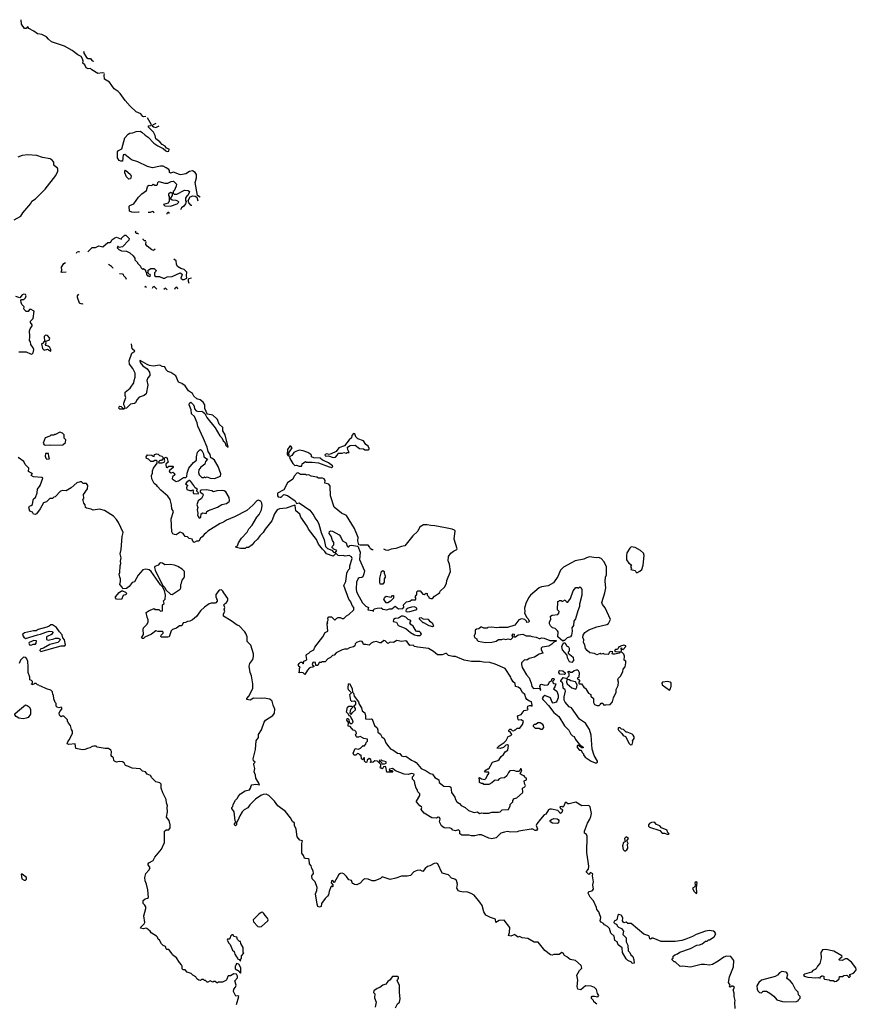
# Model space of a CAD drawing. Extents: x 2029662 to 2246637, y 225654 to 401419.
# Tile 347 of 349: x 2187464 to 2197740, y 337628 to 349727. Entities that reach past the tile are written whole.
import ezdxf

# ---------------------------------------------------------------- set-up
doc = ezdxf.new("R2010")
doc.units = 0

msp = doc.modelspace()

# ---------------------------------------------------------------- linework, layer by layer
at = {"layer": '0CON20XD'}
for points in [[(2188501, 349069), (2188475, 349073), (2188425, 349066), (2188352, 349112), (2188335, 349126), (2188305, 349124), (2188282, 349135), (2188265, 349173), (2188240, 349195), (2188242, 349218), (2188236, 349245), (2188217, 349277), (2188177, 349295), (2188107, 349347), (2188013, 349404), (2187854, 349454), (2187817, 349487), (2187795, 349516), (2187735, 349546), (2187682, 349552), (2187636, 349586), (2187575, 349620), (2187565, 349638), (2187554, 349636), (2187542, 349618), (2187525, 349620), (2187485, 349672), (2187481, 349727)], [(2188256, 349336), (2188248, 349325), (2188285, 349262), (2188305, 349251), (2188335, 349252), (2188350, 349225), (2188365, 349217), (2188374, 349220)], [(2189012, 348538), (2188988, 348532), (2188975, 348537), (2188950, 348570), (2188895, 348596), (2188821, 348665), (2188758, 348735), (2188700, 348820), (2188674, 348845), (2188625, 348878), (2188568, 348958), (2188507, 348997), (2188502, 349045), (2188507, 349062)], [(2189679, 347547), (2189648, 347565), (2189621, 347725), (2189625, 347740), (2189636, 347785), (2189634, 347825), (2189618, 347848), (2189585, 347870), (2189548, 347862), (2189505, 347835), (2189445, 347823), (2189425, 347825), (2189355, 347854), (2189315, 347840), (2189305, 347848), (2189304, 347875), (2189297, 347887), (2189265, 347909), (2189225, 347926), (2189195, 347929), (2189095, 347909), (2189032, 347922), (2188915, 347979), (2188837, 348007), (2188755, 348072), (2188733, 348065), (2188725, 347990), (2188705, 347988), (2188685, 347998), (2188665, 348030), (2188664, 348105), (2188679, 348121), (2188718, 348142), (2188754, 348275), (2188795, 348321), (2188815, 348332), (2188855, 348336), (2188895, 348353), (2188945, 348356), (2188966, 348346), (2189005, 348309), (2189043, 348283), (2189112, 348212), (2189159, 348179), (2189225, 348146), (2189260, 348115), (2189275, 348108), (2189295, 348110), (2189298, 348135), (2189268, 348148), (2189251, 348175), (2189215, 348192), (2189186, 348225), (2189136, 348265), (2189126, 348306), (2189106, 348346), (2189047, 348405), (2189047, 348423), (2189075, 348428), (2189082, 348435), (2189035, 348520)], [(2189137, 348450), (2189103, 348437), (2189090, 348425), (2189109, 348409), (2189136, 348404), (2189177, 348423)], [(2187395, 347267), (2187480, 347315), (2187503, 347355), (2187600, 347470), (2187615, 347496), (2187660, 347525), (2187776, 347644), (2187906, 347814), (2187932, 347865), (2187932, 347892), (2187925, 347910), (2187915, 347910), (2187885, 347940), (2187882, 347975), (2187863, 348003), (2187837, 348017), (2187745, 348034), (2187675, 348059), (2187565, 348068), (2187495, 348058), (2187442, 348038)], [(2188805, 347768), (2188775, 347798), (2188754, 347845), (2188754, 347866), (2188762, 347878), (2188825, 347827), (2188834, 347805), (2188825, 347773), (2188805, 347768)], [(2188933, 347363), (2188925, 347363), (2188875, 347357), (2188841, 347361), (2188813, 347373), (2188808, 347435), (2188815, 347446), (2188865, 347464), (2188925, 347547), (2188965, 347588), (2189023, 347627), (2189033, 347675), (2189045, 347689), (2189055, 347693), (2189085, 347690), (2189105, 347707), (2189124, 347694), (2189147, 347693), (2189157, 347703), (2189159, 347725), (2189175, 347739), (2189248, 347718), (2189285, 347718), (2189325, 347740), (2189355, 347742), (2189388, 347705), (2189387, 347683), (2189360, 347625), (2189350, 347615), (2189350, 347595), (2189362, 347582), (2189395, 347582), (2189487, 347633), (2189535, 347630), (2189550, 347615), (2189547, 347603), (2189528, 347565), (2189512, 347555), (2189502, 347535), (2189500, 347505), (2189510, 347495), (2189502, 347465), (2189481, 347435), (2189453, 347417), (2189438, 347391)], [(2189315, 347434), (2189400, 347465), (2189420, 347485), (2189408, 347498), (2189387, 347507), (2189335, 347510), (2189322, 347522), (2189320, 347535), (2189340, 347565), (2189340, 347595), (2189315, 347602), (2189290, 347585), (2189290, 347565), (2189300, 347555), (2189300, 347495), (2189290, 347485), (2189288, 347472), (2189230, 347455), (2189245, 347440), (2189315, 347434)], [(2189578, 347444), (2189571, 347445), (2189543, 347475), (2189532, 347505), (2189559, 347551), (2189589, 347561), (2189619, 347559), (2189638, 347548), (2189654, 347501)], [(2189117, 347349), (2189106, 347366), (2189095, 347369), (2189065, 347359), (2189041, 347358)], [(2189303, 347344), (2189295, 347358), (2189285, 347360), (2189273, 347347), (2189270, 347339)], [(2188299, 346876), (2188355, 346929), (2188395, 346926), (2188435, 346949), (2188485, 346937), (2188545, 346989), (2188575, 346988), (2188585, 346994), (2188597, 347023), (2188633, 347047), (2188655, 347054), (2188715, 347030), (2188720, 347045), (2188745, 347070), (2188755, 347080), (2188768, 347078), (2188808, 347038), (2188805, 347020), (2188725, 346938), (2188685, 346930), (2188675, 346940), (2188665, 346940), (2188660, 346925), (2188680, 346905), (2188715, 346888), (2188775, 346882), (2188815, 346862), (2188856, 346826), (2188877, 346797), (2188880, 346775), (2188910, 346745), (2188910, 346735), (2188922, 346722), (2188948, 346698), (2188952, 346682), (2188972, 346662), (2188985, 346670), (2189008, 346648), (2189010, 346635), (2189020, 346625), (2189020, 346595), (2189035, 346580), (2189045, 346580), (2189055, 346570), (2189070, 346585), (2189068, 346598), (2189052, 346602), (2189040, 346615), (2189042, 346648), (2189075, 346670), (2189115, 346670), (2189140, 346645), (2189138, 346632), (2189120, 346615), (2189120, 346585), (2189135, 346570), (2189182, 346572), (2189225, 346552), (2189245, 346552), (2189275, 346568), (2189335, 346572), (2189435, 346618), (2189456, 346606), (2189460, 346595), (2189442, 346552), (2189463, 346533), (2189484, 346534), (2189518, 346552), (2189512, 346585), (2189518, 346625), (2189485, 346657), (2189445, 346669), (2189404, 346694), (2189390, 346725), (2189386, 346766), (2189358, 346785)], [(2188924, 347093), (2188915, 347098), (2188895, 347100), (2188888, 347115), (2188894, 347127)], [(2189014, 347009), (2188995, 347010), (2188982, 347025), (2188981, 347036)], [(2189126, 346908), (2189108, 346892), (2189085, 346898), (2189029, 346945), (2189014, 346965), (2189013, 346987), (2189023, 347001)], [(2188163, 346859), (2188170, 346875), (2188185, 346878), (2188200, 346874)], [(2188034, 346626), (2187985, 346621), (2187973, 346625), (2187981, 346649), (2187978, 346685), (2188005, 346731), (2188025, 346742), (2188028, 346743)], [(2188613, 346669), (2188608, 346678), (2188592, 346695), (2188555, 346719), (2188553, 346718)], [(2188776, 346536), (2188768, 346555), (2188745, 346580), (2188740, 346595), (2188725, 346602), (2188690, 346604)], [(2189573, 346553), (2189540, 346545), (2189532, 346538), (2189532, 346515), (2189542, 346490)], [(2189023, 346434), (2189015, 346448), (2188996, 346441)], [(2189148, 346418), (2189145, 346422), (2189115, 346448), (2189101, 346439), (2189093, 346425)], [(2189274, 346406), (2189255, 346428), (2189236, 346410)], [(2189407, 346417), (2189400, 346435), (2189385, 346440), (2189370, 346425), (2189365, 346411)], [(2187455, 345646), (2187545, 345646), (2187595, 345620), (2187615, 345618), (2187631, 345635), (2187636, 345675), (2187630, 345695), (2187602, 345738), (2187595, 345770), (2187583, 345785), (2187588, 345835), (2187583, 345905), (2187592, 345928), (2187616, 345964), (2187617, 345977), (2187598, 346008), (2187598, 346022), (2187628, 346055), (2187640, 346145), (2187595, 346170), (2187584, 346166), (2187568, 346142), (2187545, 346140), (2187518, 346165), (2187513, 346175), (2187517, 346197), (2187489, 346229), (2187481, 346251), (2187480, 346275), (2187485, 346290), (2187515, 346291), (2187535, 346310), (2187542, 346335), (2187535, 346349), (2187515, 346355), (2187493, 346347), (2187465, 346310), (2187418, 346325)], [(2188240, 346237), (2188228, 346232), (2188199, 346245), (2188175, 346314), (2188175, 346335), (2188190, 346355)], [(2187845, 345654), (2187847, 345673), (2187835, 345700), (2187815, 345715), (2187790, 345725), (2187782, 345735), (2187788, 345755), (2187780, 345775), (2187825, 345788), (2187833, 345815), (2187805, 345848), (2187780, 345850), (2187766, 345835), (2187770, 345775), (2187745, 345749), (2187732, 345745), (2187743, 345685), (2187765, 345666), (2187805, 345679), (2187845, 345654)], [(2188904, 345056), (2188885, 345019), (2188875, 345012), (2188826, 345004), (2188775, 344952), (2188750, 344950), (2188745, 344940), (2188695, 344940), (2188682, 344955), (2188685, 344970), (2188695, 344978), (2188710, 344975), (2188735, 344950), (2188750, 344950), (2188758, 344962), (2188743, 344993), (2188742, 345015), (2188767, 345085), (2188760, 345110), (2188761, 345149), (2188822, 345198), (2188867, 345263), (2188869, 345295), (2188881, 345335), (2188882, 345385), (2188853, 345443), (2188813, 345495), (2188807, 345535), (2188841, 345629), (2188880, 345655), (2188844, 345684), (2188838, 345743)], [(2193638, 340225), (2193642, 340235), (2193640, 340285), (2193669, 340301), (2193677, 340315), (2193663, 340343), (2193660, 340375), (2193690, 340385), (2193690, 340405), (2193672, 340412), (2193670, 340425), (2193660, 340435), (2193635, 340442), (2193612, 340462), (2193622, 340488), (2193630, 340495), (2193625, 340520), (2193615, 340520), (2193608, 340502), (2193595, 340490), (2193565, 340488), (2193535, 340503), (2193485, 340496), (2193467, 340475), (2193446, 340434), (2193419, 340411), (2193373, 340407), (2193355, 340400), (2193335, 340380), (2193305, 340382), (2193290, 340375), (2193265, 340348), (2193225, 340330), (2193165, 340330), (2193155, 340340), (2193135, 340340), (2193110, 340355), (2193112, 340392), (2193103, 340405), (2193110, 340415), (2193138, 340398), (2193179, 340391), (2193194, 340406), (2193204, 340436), (2193226, 340465), (2193225, 340480), (2193185, 340481), (2193174, 340496), (2193215, 340522), (2193225, 340520), (2193272, 340605), (2193335, 340623), (2193353, 340637), (2193376, 340674), (2193405, 340698), (2193425, 340732), (2193458, 340752), (2193467, 340807), (2193455, 340818), (2193435, 340812), (2193405, 340783), (2193365, 340770), (2193330, 340775), (2193332, 340785), (2193352, 340805), (2193415, 340847), (2193440, 340870), (2193462, 340918), (2193497, 340933), (2193510, 340945), (2193488, 340978), (2193472, 340982), (2193473, 340995), (2193485, 341010), (2193495, 341010), (2193513, 340993), (2193535, 340990), (2193545, 341000), (2193555, 341000), (2193575, 341020), (2193609, 341021), (2193640, 341065), (2193652, 341105), (2193625, 341123), (2193595, 341120), (2193588, 341128), (2193580, 341175), (2193625, 341190), (2193662, 341238), (2193700, 341245), (2193708, 341255), (2193700, 341265), (2193705, 341290), (2193725, 341298), (2193748, 341298), (2193760, 341290), (2193760, 341305), (2193750, 341345), (2193724, 341354), (2193694, 341374), (2193680, 341395), (2193669, 341435), (2193640, 341460), (2193615, 341504), (2193585, 341527), (2193554, 341534), (2193549, 341569), (2193525, 341592), (2193500, 341630), (2193497, 341647), (2193425, 341754), (2193305, 341806), (2193237, 341827), (2193161, 341831), (2193122, 341842), (2193015, 341841), (2192925, 341858), (2192815, 341904), (2192785, 341902), (2192730, 341915), (2192705, 341938), (2192695, 341940), (2192655, 341922), (2192595, 341921), (2192545, 341964), (2192485, 341999), (2192355, 342015), (2192314, 342025), (2192295, 342040), (2192255, 342038), (2192224, 342084), (2192205, 342093), (2192155, 342086), (2192095, 342099), (2192055, 342074), (2192015, 342078), (2191985, 342062), (2191955, 342093), (2191935, 342100), (2191902, 342068), (2191888, 342068), (2191845, 342087), (2191805, 342078), (2191780, 342065), (2191755, 342040), (2191715, 342050), (2191688, 342048), (2191680, 342075), (2191670, 342085), (2191645, 342092), (2191600, 342075), (2191583, 342057), (2191580, 342035), (2191565, 342020), (2191513, 342007), (2191487, 341993), (2191455, 341992), (2191425, 341984), (2191352, 341948), (2191325, 341920), (2191306, 341914), (2191281, 341889), (2191247, 341873), (2191215, 341838), (2191175, 341838), (2191165, 341830), (2191142, 341828), (2191125, 341792), (2191102, 341792), (2191097, 341827), (2191075, 341832), (2191065, 341828), (2191058, 341805), (2191065, 341790), (2191080, 341785), (2191065, 341770), (2191035, 341768), (2191021, 341759), (2190998, 341735), (2190965, 341680), (2190945, 341700), (2190927, 341707), (2190905, 341700), (2190890, 341705), (2190902, 341718), (2190900, 341755), (2190908, 341775), (2190895, 341780), (2190884, 341796), (2190895, 341817), (2190915, 341831), (2190935, 341832), (2190944, 341814), (2190950, 341815), (2190953, 341845), (2190984, 341856), (2190990, 341865), (2190981, 341915), (2190987, 341925), (2191017, 341943), (2191036, 341965), (2191075, 341985), (2191088, 342015), (2191188, 342142), (2191217, 342195), (2191247, 342213), (2191240, 342305), (2191250, 342315), (2191240, 342325), (2191252, 342348), (2191250, 342375), (2191262, 342388), (2191295, 342390), (2191335, 342350), (2191360, 342375), (2191375, 342380), (2191402, 342382), (2191425, 342368), (2191445, 342368), (2191478, 342402), (2191505, 342418), (2191569, 342475), (2191568, 342505), (2191548, 342528), (2191530, 342575), (2191506, 342606), (2191444, 342775), (2191469, 342825), (2191482, 342925), (2191500, 342965), (2191518, 342985), (2191520, 343015), (2191547, 343105), (2191538, 343125), (2191512, 343142), (2191463, 343137), (2191438, 343142), (2191395, 343138), (2191374, 343144), (2191355, 343162), (2191345, 343162), (2191315, 343136), (2191231, 343165), (2191214, 343194), (2191185, 343219), (2191133, 343283), (2191108, 343338), (2191010, 343465), (2190994, 343505), (2190919, 343615), (2190903, 343653), (2190854, 343694), (2190847, 343757), (2190842, 343762), (2190737, 343723), (2190655, 343717), (2190627, 343703), (2190594, 343655), (2190559, 343571), (2190479, 343465), (2190456, 343425), (2190414, 343385), (2190386, 343345), (2190342, 343308), (2190319, 343275), (2190275, 343241), (2190245, 343240), (2190235, 343230), (2190175, 343228), (2190125, 343240), (2190120, 343255), (2190138, 343262), (2190152, 343298), (2190187, 343355), (2190259, 343431), (2190278, 343472), (2190318, 343515), (2190377, 343613), (2190405, 343647), (2190435, 343703), (2190443, 343757), (2190440, 343785), (2190425, 343809), (2190395, 343824), (2190375, 343816), (2190329, 343761), (2190255, 343698), (2190101, 343619), (2190005, 343578), (2189969, 343551), (2189925, 343535), (2189776, 343444), (2189755, 343420), (2189728, 343402), (2189705, 343371), (2189684, 343356), (2189665, 343320), (2189635, 343320), (2189605, 343302), (2189595, 343310), (2189588, 343332), (2189582, 343342), (2189545, 343352), (2189525, 343372), (2189497, 343377), (2189473, 343413), (2189455, 343422), (2189435, 343428), (2189385, 343399), (2189365, 343400), (2189345, 343410), (2189334, 343435), (2189325, 343595), (2189354, 343685), (2189334, 343715), (2189329, 343765), (2189312, 343832), (2189283, 343873), (2189198, 343945), (2189155, 343990), (2189150, 344005), (2189117, 344027), (2189086, 344085), (2189083, 344125), (2189097, 344155), (2189097, 344185), (2189109, 344215), (2189152, 344278), (2189152, 344302), (2189142, 344312), (2189125, 344312), (2189105, 344300), (2189075, 344300), (2189047, 344327), (2189020, 344335), (2189018, 344355), (2189035, 344380), (2189087, 344377), (2189102, 344362), (2189115, 344360), (2189120, 344385), (2189145, 344392), (2189165, 344390), (2189182, 344372), (2189210, 344365), (2189230, 344345), (2189205, 344310), (2189185, 344310), (2189172, 344298), (2189170, 344285), (2189175, 344280), (2189215, 344280), (2189240, 344290), (2189248, 344305), (2189240, 344335), (2189252, 344348), (2189265, 344350), (2189277, 344337), (2189282, 344302), (2189290, 344295), (2189260, 344265), (2189265, 344230), (2189277, 344223), (2189295, 344240), (2189345, 344240), (2189350, 344235), (2189350, 344225), (2189300, 344185), (2189303, 344173), (2189325, 344160), (2189347, 344167), (2189365, 344150), (2189368, 344135), (2189342, 344108), (2189337, 344087), (2189385, 344053), (2189415, 344060), (2189475, 344102), (2189505, 344102), (2189516, 344115), (2189520, 344155), (2189542, 344218), (2189599, 344285), (2189636, 344315), (2189636, 344355), (2189647, 344413), (2189675, 344443), (2189685, 344447), (2189700, 344435), (2189723, 344393), (2189726, 344356), (2189770, 344325), (2189745, 344300), (2189736, 344264), (2189690, 344230), (2189666, 344194), (2189660, 344165), (2189668, 344135), (2189703, 344103), (2189725, 344102), (2189735, 344110), (2189745, 344102), (2189765, 344108), (2189805, 344092), (2189855, 344090), (2189932, 344118), (2189934, 344145), (2189900, 344235), (2189856, 344315), (2189825, 344340), (2189810, 344345), (2189804, 344385), (2189781, 344421), (2189765, 344475), (2189721, 344581), (2189651, 344731), (2189642, 344775), (2189611, 344851), (2189574, 344885), (2189572, 344935), (2189544, 344995), (2189548, 345015), (2189565, 345026), (2189597, 344995), (2189607, 344975), (2189610, 344945), (2189632, 344922), (2189665, 344911), (2189700, 344915), (2189715, 344910), (2189739, 344889), (2189761, 344841), (2189863, 344713), (2189923, 344613), (2189948, 344588), (2189963, 344553), (2189984, 344534), (2189995, 344500), (2190026, 344474), (2189987, 344625), (2189958, 344675), (2189958, 344715), (2189915, 344757), (2189893, 344815), (2189885, 344823), (2189835, 344869), (2189771, 344881), (2189761, 344891), (2189754, 344914), (2189740, 344950), (2189737, 344996), (2189717, 345027), (2189682, 345055), (2189639, 345069), (2189603, 345103), (2189585, 345132), (2189536, 345166), (2189495, 345228), (2189455, 345256), (2189415, 345273), (2189380, 345350), (2189322, 345392), (2189285, 345406), (2189263, 345425), (2189245, 345462), (2189215, 345466), (2189185, 345482), (2189105, 345471), (2189060, 345480), (2189029, 345489), (2188945, 345540), (2188940, 345535), (2188944, 345515), (2188977, 345475), (2189029, 345439), (2189058, 345395), (2189064, 345366), (2189061, 345355), (2189036, 345325), (2189026, 345295), (2189037, 345235), (2189018, 345131), (2188992, 345108), (2188931, 345089), (2188904, 345056)], [(2187845, 344498), (2187995, 344502), (2188028, 344532), (2188030, 344565), (2188010, 344585), (2188010, 344625), (2187990, 344645), (2187955, 344658), (2187905, 344630), (2187895, 344630), (2187885, 344620), (2187845, 344620), (2187835, 344610), (2187775, 344590), (2187752, 344525), (2187764, 344504), (2187775, 344498), (2187825, 344503), (2187845, 344498)], [(2191315, 344348), (2191345, 344352), (2191368, 344382), (2191375, 344400), (2191425, 344400), (2191445, 344410), (2191475, 344400), (2191485, 344410), (2191510, 344410), (2191493, 344443), (2191490, 344475), (2191525, 344496), (2191585, 344497), (2191638, 344458), (2191685, 344452), (2191705, 344442), (2191745, 344440), (2191755, 344450), (2191755, 344460), (2191746, 344485), (2191717, 344507), (2191685, 344552), (2191617, 344577), (2191593, 344603), (2191580, 344640), (2191565, 344642), (2191545, 344618), (2191539, 344591), (2191509, 344565), (2191455, 344490), (2191385, 344467), (2191350, 344420), (2191288, 344392), (2191265, 344386), (2191235, 344391), (2191218, 344385), (2191210, 344375), (2191225, 344362), (2191255, 344368), (2191315, 344348)], [(2190765, 344364), (2190772, 344375), (2190768, 344405), (2190810, 344465), (2190796, 344486), (2190784, 344485), (2190754, 344445), (2190751, 344385), (2190765, 344364)], [(2188651, 343585), (2188616, 343626), (2188505, 343696), (2188445, 343711), (2188365, 343700), (2188342, 343712), (2188283, 343723), (2188272, 343732), (2188270, 343765), (2188250, 343785), (2188240, 343835), (2188250, 343845), (2188248, 343892), (2188297, 343963), (2188302, 344002), (2188285, 344030), (2188245, 344030), (2188225, 344050), (2188205, 344050), (2188165, 344038), (2188096, 343974), (2188035, 343938), (2187995, 343940), (2187965, 343932), (2187900, 343865), (2187885, 343860), (2187867, 343843), (2187835, 343844), (2187795, 343804), (2187755, 343791), (2187714, 343715), (2187672, 343655), (2187655, 343646), (2187635, 343650), (2187620, 343675), (2187587, 343687), (2187578, 343735), (2187585, 343750), (2187605, 343756), (2187620, 343770), (2187629, 343825), (2187638, 343842), (2187658, 343855), (2187680, 343915), (2187683, 343957), (2187716, 344005), (2187750, 344095), (2187735, 344102), (2187635, 344108), (2187603, 344125), (2187615, 344142), (2187620, 344145), (2187610, 344155), (2187572, 344175), (2187578, 344215), (2187532, 344262), (2187515, 344298), (2187447, 344347)], [(2187798, 344328), (2187825, 344330), (2187830, 344345), (2187820, 344355), (2187818, 344398), (2187782, 344398), (2187778, 344365), (2187785, 344340), (2187798, 344328)], [(2191295, 344220), (2191310, 344235), (2191308, 344245), (2191255, 344282), (2191195, 344312), (2191183, 344313), (2191155, 344338), (2191075, 344342), (2191050, 344355), (2191050, 344375), (2191040, 344385), (2191005, 344407), (2190945, 344428), (2190895, 344436), (2190855, 344422), (2190832, 344408), (2190805, 344374), (2190778, 344355), (2190782, 344335), (2190818, 344275), (2190845, 344250), (2190865, 344252), (2190895, 344242), (2190925, 344242), (2190930, 344245), (2190932, 344268), (2190975, 344298), (2190985, 344290), (2191055, 344292), (2191135, 344282), (2191265, 344232), (2191285, 344230), (2191295, 344220)], [(2191804, 343213), (2191795, 343212), (2191774, 343225), (2191759, 343248), (2191746, 343270), (2191645, 343270), (2191628, 343275), (2191619, 343325), (2191623, 343365), (2191577, 343475), (2191477, 343635), (2191415, 343664), (2191326, 343736), (2191282, 343875), (2191276, 343995), (2191260, 344020), (2191211, 344031), (2191217, 344063), (2191203, 344085), (2191185, 344092), (2191135, 344094), (2191115, 344106), (2191045, 344120), (2191015, 344133), (2190985, 344130), (2190975, 344140), (2190915, 344140), (2190890, 344155), (2190873, 344157), (2190835, 344117), (2190817, 344083), (2190754, 344036), (2190709, 343951), (2190632, 343908), (2190630, 343875), (2190640, 343865), (2190665, 343858), (2190675, 343860), (2190708, 343892), (2190755, 343880), (2190846, 343815), (2190862, 343782), (2190895, 343789), (2191029, 343699), (2191076, 343636), (2191088, 343608), (2191124, 343556), (2191140, 343530), (2191166, 343425), (2191203, 343335), (2191221, 343255), (2191245, 343230), (2191297, 343207), (2191320, 343185), (2191335, 343180), (2191345, 343180), (2191360, 343205), (2191322, 343222), (2191300, 343245), (2191302, 343255), (2191322, 343275), (2191322, 343305), (2191306, 343326), (2191290, 343380), (2191266, 343415), (2191270, 343440), (2191285, 343448), (2191305, 343444), (2191387, 343397), (2191404, 343375), (2191427, 343325), (2191475, 343298), (2191486, 343256), (2191495, 343250), (2191505, 343250), (2191518, 343265), (2191535, 343270), (2191616, 343256), (2191644, 343186), (2191639, 343095), (2191698, 342955), (2191692, 342918), (2191678, 342882), (2191665, 342872), (2191635, 342870), (2191620, 342860), (2191601, 342815), (2191597, 342735), (2191603, 342695), (2191634, 342634), (2191675, 342563), (2191715, 342522), (2191750, 342505), (2191740, 342475), (2191798, 342468), (2191805, 342460), (2191810, 342460), (2191810, 342475), (2191822, 342488), (2191855, 342498), (2191902, 342502), (2191925, 342483), (2191975, 342476), (2192005, 342489), (2192035, 342488), (2192075, 342522), (2192115, 342488), (2192169, 342491), (2192182, 342508), (2192180, 342535), (2192215, 342572), (2192257, 342583), (2192275, 342600), (2192325, 342600), (2192330, 342605), (2192330, 342625), (2192322, 342635), (2192342, 342665), (2192343, 342697), (2192355, 342710), (2192385, 342710), (2192415, 342670), (2192433, 342663), (2192455, 342680), (2192468, 342678), (2192470, 342655), (2192490, 342635), (2192490, 342625), (2192514, 342614), (2192536, 342614), (2192557, 342643), (2192610, 342675), (2192625, 342690), (2192630, 342705), (2192682, 342755), (2192705, 342798), (2192712, 342835), (2192757, 342945), (2192742, 343035), (2192727, 343077), (2192731, 343129), (2192758, 343172), (2192792, 343198), (2192833, 343215), (2192837, 343225), (2192799, 343345), (2192813, 343445), (2192805, 343455), (2192775, 343466), (2192694, 343484), (2192565, 343509), (2192515, 343511), (2192471, 343521), (2192425, 343520), (2192381, 343496), (2192380, 343495), (2192356, 343444), (2192294, 343385), (2192195, 343262), (2192155, 343255), (2192085, 343229), (2192025, 343220), (2191985, 343206), (2191960, 343210), (2191937, 343223)], [(2189655, 343900), (2189660, 343915), (2189640, 343935), (2189640, 343945), (2189650, 343955), (2189617, 343977), (2189603, 344005), (2189565, 344053), (2189555, 344063), (2189545, 344064), (2189517, 344045), (2189502, 344025), (2189515, 344010), (2189530, 344005), (2189522, 343998), (2189514, 343976), (2189518, 343955), (2189555, 343940), (2189578, 343942), (2189585, 343950), (2189600, 343935), (2189592, 343928), (2189600, 343905), (2189655, 343900)], [(2189675, 343602), (2189687, 343613), (2189693, 343657), (2189715, 343667), (2189755, 343660), (2189762, 343685), (2189782, 343698), (2189895, 343737), (2189945, 343770), (2190005, 343783), (2190038, 343805), (2190043, 343817), (2190036, 343855), (2189995, 343927), (2189975, 343939), (2189955, 343940), (2189885, 343937), (2189846, 343926), (2189825, 343938), (2189755, 343949), (2189693, 343947), (2189682, 343938), (2189682, 343922), (2189715, 343900), (2189718, 343885), (2189698, 343845), (2189656, 343814), (2189640, 343765), (2189652, 343735), (2189642, 343705), (2189652, 343665), (2189650, 343635), (2189660, 343625), (2189660, 343615), (2189675, 343602)], [(2194555, 337628), (2194515, 337660), (2194510, 337675), (2194488, 337698), (2194488, 337715), (2194495, 337727), (2194525, 337730), (2194565, 337722), (2194578, 337735), (2194562, 337762), (2194549, 337809), (2194525, 337833), (2194485, 337853), (2194415, 337856), (2194355, 337808), (2194320, 337815), (2194310, 337845), (2194318, 337925), (2194307, 337985), (2194341, 338045), (2194368, 338072), (2194360, 338105), (2194292, 338165), (2194225, 338178), (2194185, 338213), (2194157, 338227), (2194139, 338255), (2194125, 338264), (2194089, 338241), (2194025, 338242), (2194005, 338232), (2193985, 338237), (2193915, 338290), (2193831, 338391), (2193785, 338392), (2193707, 338437), (2193634, 338444), (2193605, 338460), (2193583, 338453), (2193560, 338475), (2193544, 338484), (2193495, 338464), (2193468, 338475), (2193481, 338509), (2193483, 338573), (2193415, 338662), (2193354, 338656), (2193313, 338633), (2193310, 338675), (2193245, 338693), (2193188, 338725), (2193163, 338765), (2193144, 338844), (2193117, 338885), (2193045, 338968), (2193011, 338991), (2192955, 339010), (2192915, 339008), (2192874, 339014), (2192854, 339024), (2192832, 339055), (2192842, 339105), (2192828, 339148), (2192810, 339165), (2192767, 339177), (2192731, 339221), (2192655, 339238), (2192600, 339355), (2192583, 339363), (2192555, 339359), (2192502, 339328), (2192475, 339320), (2192445, 339297), (2192415, 339259), (2192385, 339278), (2192347, 339273), (2192305, 339254), (2192265, 339213), (2192225, 339204), (2192155, 339204), (2192083, 339177), (2192015, 339161), (2191915, 339193), (2191896, 339174), (2191825, 339144), (2191795, 339147), (2191745, 339167), (2191705, 339172), (2191687, 339163), (2191648, 339115), (2191605, 339098), (2191575, 339100), (2191565, 339110), (2191552, 339112), (2191540, 339150), (2191505, 339158), (2191479, 339199), (2191445, 339232), (2191425, 339240), (2191405, 339237), (2191385, 339222), (2191325, 339120), (2191310, 339150), (2191293, 339145), (2191291, 339121), (2191310, 339095), (2191310, 339075), (2191305, 339070), (2191295, 339080), (2191285, 339070), (2191264, 339015), (2191259, 338975), (2191245, 338955), (2191215, 338930), (2191170, 338865), (2191165, 338830), (2191145, 338822), (2191125, 338832), (2191117, 338857), (2191098, 338985), (2191114, 339025), (2191116, 339065), (2191093, 339135), (2191058, 339168), (2191052, 339208), (2191055, 339218), (2191065, 339223), (2191072, 339235), (2191069, 339269), (2191052, 339295), (2191045, 339330), (2191023, 339353), (2191018, 339408), (2191006, 339416), (2190975, 339418), (2190964, 339424), (2190950, 339455), (2190928, 339485), (2190930, 339605), (2190938, 339635), (2190904, 339644), (2190874, 339685), (2190860, 339780), (2190841, 339825), (2190839, 339855), (2190815, 339873), (2190791, 339921), (2190727, 339997), (2190634, 340065), (2190594, 340125), (2190523, 340193), (2190490, 340210), (2190455, 340207), (2190427, 340195), (2190362, 340148), (2190290, 340080), (2190265, 340044), (2190222, 340018), (2190198, 339992), (2190167, 339943), (2190145, 339887), (2190128, 339865), (2190125, 339832), (2190115, 339822), (2190104, 339834), (2190104, 339846), (2190120, 339865), (2190112, 339882), (2190100, 339995), (2190070, 340035), (2190070, 340045), (2190082, 340058), (2190087, 340085), (2190114, 340136), (2190139, 340161), (2190147, 340183), (2190178, 340215), (2190235, 340251), (2190288, 340265), (2190300, 340285), (2190306, 340314), (2190316, 340324), (2190365, 340332), (2190408, 340325), (2190401, 340345), (2190363, 340405), (2190362, 340445), (2190346, 340485), (2190354, 340525), (2190338, 340575), (2190341, 340589), (2190358, 340605), (2190335, 340622), (2190331, 340645), (2190361, 340759), (2190369, 340865), (2190396, 340905), (2190399, 340945), (2190435, 341002), (2190466, 341094), (2190485, 341120), (2190575, 341178), (2190595, 341205), (2190597, 341255), (2190576, 341305), (2190565, 341352), (2190537, 341377), (2190465, 341392), (2190435, 341384), (2190335, 341389), (2190295, 341364), (2190252, 341375), (2190253, 341385), (2190277, 341413), (2190313, 341477), (2190326, 341515), (2190329, 341565), (2190310, 341665), (2190294, 341704), (2190281, 341785), (2190292, 341818), (2190329, 341865), (2190337, 341903), (2190336, 341935), (2190303, 342043), (2190258, 342088), (2190256, 342145), (2190243, 342185), (2190230, 342205), (2190158, 342278), (2190135, 342287), (2190062, 342342), (2189968, 342398), (2189967, 342425), (2189982, 342455), (2189977, 342485), (2189982, 342505), (2189973, 342535), (2189986, 342554), (2190005, 342567), (2190021, 342595), (2190020, 342615), (2189970, 342685), (2189960, 342705), (2189941, 342721), (2189915, 342719), (2189874, 342665), (2189872, 342635), (2189888, 342595), (2189888, 342582), (2189875, 342563), (2189864, 342556), (2189815, 342556), (2189792, 342548), (2189733, 342507), (2189686, 342465), (2189635, 342393), (2189585, 342353), (2189555, 342338), (2189525, 342332), (2189502, 342318), (2189470, 342315), (2189455, 342277), (2189425, 342278), (2189388, 342252), (2189340, 342235), (2189324, 342216), (2189298, 342145), (2189282, 342138), (2189205, 342138), (2189199, 342149), (2189201, 342165), (2189225, 342190), (2189225, 342200), (2189215, 342208), (2189165, 342209), (2189135, 342218), (2189083, 342177), (2189001, 342139), (2188985, 342123), (2188973, 342123), (2188962, 342132), (2188986, 342174), (2188979, 342235), (2188983, 342255), (2189024, 342295), (2189040, 342325), (2189043, 342353), (2189028, 342385), (2189018, 342442), (2189055, 342468), (2189108, 342488), (2189115, 342490), (2189125, 342480), (2189175, 342480), (2189195, 342460), (2189220, 342465), (2189220, 342535), (2189240, 342555), (2189230, 342585), (2189252, 342608), (2189256, 342655), (2189242, 342712), (2189219, 342759), (2189195, 342782), (2189077, 342947), (2189056, 342966), (2189015, 342976), (2188975, 342968), (2188920, 342900), (2188875, 342820), (2188845, 342810), (2188808, 342762), (2188775, 342738), (2188732, 342732), (2188722, 342755), (2188692, 342785), (2188702, 342825), (2188702, 342855), (2188692, 342875), (2188687, 342913), (2188696, 342935), (2188697, 343015), (2188706, 343045), (2188703, 343073), (2188712, 343115), (2188700, 343165), (2188710, 343215), (2188724, 343375), (2188736, 343425), (2188677, 343547), (2188651, 343585)], [(2195045, 342932), (2195081, 342949), (2195105, 342972), (2195121, 343025), (2195136, 343145), (2195125, 343172), (2195090, 343205), (2195025, 343243), (2194975, 343249), (2194957, 343235), (2194923, 343175), (2194917, 343145), (2194918, 343088), (2194945, 343050), (2194977, 343027), (2194970, 343015), (2194970, 342995), (2194978, 342985), (2194972, 342972), (2195025, 342960), (2195032, 342942), (2195045, 342932)], [(2189335, 342662), (2189435, 342730), (2189442, 342745), (2189442, 342785), (2189452, 342805), (2189458, 342842), (2189480, 342865), (2189488, 342885), (2189487, 342947), (2189460, 342975), (2189405, 343010), (2189365, 343023), (2189311, 343031), (2189247, 343027), (2189220, 343050), (2189195, 343054), (2189180, 343045), (2189165, 343023), (2189124, 343006), (2189119, 342995), (2189126, 342965), (2189219, 342779), (2189245, 342750), (2189260, 342720), (2189315, 342668), (2189335, 342662)], [(2194555, 340594), (2194563, 340605), (2194560, 340615), (2194522, 340685), (2194497, 340765), (2194484, 340935), (2194462, 341005), (2194414, 341084), (2194342, 341132), (2194242, 341272), (2194212, 341285), (2194162, 341342), (2194152, 341365), (2194150, 341405), (2194170, 341475), (2194163, 341493), (2194138, 341515), (2194137, 341567), (2194126, 341586), (2194110, 341595), (2194110, 341605), (2194138, 341642), (2194188, 341632), (2194192, 341645), (2194212, 341665), (2194212, 341692), (2194200, 341705), (2194202, 341718), (2194215, 341720), (2194228, 341708), (2194252, 341708), (2194275, 341730), (2194305, 341740), (2194318, 341738), (2194338, 341705), (2194330, 341645), (2194310, 341635), (2194342, 341612), (2194342, 341598), (2194330, 341585), (2194330, 341575), (2194338, 341568), (2194365, 341568), (2194394, 341524), (2194420, 341505), (2194420, 341495), (2194451, 341451), (2194480, 341435), (2194480, 341415), (2194510, 341385), (2194512, 341335), (2194524, 341314), (2194558, 341298), (2194582, 341298), (2194600, 341315), (2194605, 341330), (2194625, 341330), (2194635, 341310), (2194665, 341308), (2194715, 341314), (2194746, 341344), (2194759, 341395), (2194790, 341465), (2194790, 341495), (2194817, 341545), (2194820, 341585), (2194810, 341615), (2194820, 341635), (2194845, 341660), (2194872, 341715), (2194878, 341745), (2194900, 341775), (2194910, 341825), (2194910, 341845), (2194890, 341855), (2194892, 341905), (2194885, 341930), (2194865, 341950), (2194850, 341955), (2194858, 341975), (2194850, 342005), (2194858, 342008), (2194862, 341992), (2194875, 341990), (2194910, 342025), (2194910, 342035), (2194885, 342042), (2194845, 342030), (2194838, 342022), (2194825, 342020), (2194805, 341990), (2194783, 341987), (2194770, 341975), (2194785, 341962), (2194838, 341958), (2194826, 341944), (2194775, 341932), (2194745, 341932), (2194740, 341945), (2194748, 341958), (2194725, 341962), (2194704, 341956), (2194700, 341935), (2194692, 341928), (2194645, 341930), (2194635, 341938), (2194605, 341932), (2194595, 341938), (2194555, 341922), (2194525, 341938), (2194465, 341949), (2194434, 341974), (2194415, 342000), (2194406, 342046), (2194390, 342075), (2194392, 342105), (2194382, 342135), (2194387, 342165), (2194404, 342195), (2194455, 342231), (2194555, 342266), (2194674, 342296), (2194695, 342308), (2194721, 342355), (2194655, 342500), (2194622, 342542), (2194613, 342565), (2194650, 342685), (2194662, 342745), (2194656, 342825), (2194659, 342875), (2194670, 342905), (2194670, 343005), (2194644, 343065), (2194607, 343105), (2194575, 343118), (2194544, 343114), (2194462, 343125), (2194425, 343116), (2194392, 343098), (2194285, 343076), (2194240, 343055), (2194145, 343000), (2194105, 342962), (2194072, 342885), (2194021, 342809), (2193955, 342770), (2193875, 342759), (2193845, 342744), (2193739, 342655), (2193714, 342625), (2193680, 342555), (2193666, 342495), (2193669, 342455), (2193664, 342434), (2193692, 342382), (2193710, 342365), (2193720, 342335), (2193718, 342322), (2193695, 342320), (2193690, 342335), (2193668, 342358), (2193627, 342367), (2193595, 342351), (2193544, 342286), (2193455, 342259), (2193355, 342260), (2193315, 342253), (2193265, 342262), (2193215, 342260), (2193205, 342250), (2193165, 342250), (2193142, 342262), (2193128, 342262), (2193105, 342242), (2193075, 342240), (2193060, 342225), (2193058, 342185), (2193048, 342155), (2193050, 342135), (2193078, 342118), (2193080, 342105), (2193095, 342090), (2193185, 342073), (2193265, 342080), (2193315, 342092), (2193345, 342112), (2193385, 342110), (2193405, 342120), (2193435, 342112), (2193465, 342118), (2193495, 342110), (2193520, 342135), (2193513, 342165), (2193525, 342180), (2193536, 342175), (2193532, 342142), (2193556, 342144), (2193585, 342168), (2193645, 342178), (2193685, 342158), (2193735, 342157), (2193755, 342147), (2193809, 342139), (2193845, 342122), (2193856, 342124), (2193875, 342130), (2193905, 342127), (2193975, 342100), (2194055, 342100), (2194055, 342090), (2194025, 342080), (2194002, 342055), (2193965, 342030), (2193883, 342017), (2193870, 342005), (2193870, 341985), (2193887, 341957), (2193888, 341942), (2193845, 341932), (2193786, 341894), (2193723, 341877), (2193695, 341858), (2193665, 341862), (2193628, 341825), (2193627, 341805), (2193634, 341765), (2193689, 341675), (2193721, 341641), (2193748, 341575), (2193754, 341535), (2193775, 341509), (2193825, 341514), (2193848, 341508), (2193855, 341492), (2193865, 341490), (2193852, 341535), (2193862, 341558), (2193875, 341562), (2193915, 341550), (2193947, 341553), (2193958, 341562), (2193971, 341589), (2193998, 341602), (2194005, 341630), (2194025, 341630), (2194030, 341615), (2194012, 341598), (2194010, 341585), (2194022, 341572), (2194050, 341565), (2194039, 341531), (2194020, 341505), (2194062, 341475), (2194080, 341425), (2194078, 341395), (2194062, 341355), (2194055, 341342), (2194015, 341330), (2193999, 341349), (2193982, 341395), (2193915, 341421), (2193893, 341407), (2193882, 341388), (2193888, 341375), (2193908, 341358), (2193961, 341301), (2194025, 341214), (2194086, 341166), (2194155, 341050), (2194210, 340995), (2194235, 340948), (2194255, 340928), (2194275, 340918), (2194292, 340882), (2194341, 340821), (2194385, 340788), (2194385, 340780), (2194368, 340778), (2194327, 340807), (2194315, 340808), (2194310, 340805), (2194310, 340785), (2194342, 340752), (2194355, 340750), (2194370, 340735), (2194372, 340722), (2194390, 340705), (2194390, 340695), (2194408, 340665), (2194485, 340616), (2194534, 340596), (2194555, 340594)], [(2191892, 342792), (2191887, 342815), (2191887, 342865), (2191898, 342915), (2191908, 342945), (2191925, 342960), (2191940, 342945), (2191940, 342925), (2191952, 342895), (2191952, 342878), (2191940, 342855), (2191942, 342815), (2191925, 342792), (2191892, 342792)], [(2188715, 342602), (2188655, 342607), (2188642, 342622), (2188640, 342635), (2188685, 342688), (2188715, 342710), (2188725, 342710), (2188765, 342692), (2188778, 342675), (2188765, 342660), (2188743, 342657), (2188735, 342650), (2188715, 342602)], [(2194135, 342090), (2194073, 342143), (2194078, 342205), (2194069, 342219), (2194040, 342245), (2194010, 342255), (2193985, 342280), (2193972, 342305), (2193973, 342327), (2193990, 342355), (2193983, 342397), (2194005, 342408), (2194072, 342418), (2194088, 342435), (2194090, 342455), (2194070, 342475), (2194072, 342578), (2194088, 342582), (2194095, 342590), (2194115, 342590), (2194122, 342582), (2194135, 342580), (2194165, 342600), (2194172, 342582), (2194185, 342570), (2194195, 342570), (2194230, 342615), (2194261, 342709), (2194295, 342750), (2194315, 342750), (2194325, 342740), (2194345, 342760), (2194360, 342745), (2194367, 342725), (2194370, 342655), (2194340, 342545), (2194341, 342515), (2194318, 342462), (2194290, 342365), (2194270, 342335), (2194267, 342285), (2194246, 342255), (2194249, 342215), (2194240, 342165), (2194228, 342145), (2194189, 342131), (2194155, 342100), (2194145, 342100), (2194135, 342090)], [(2191985, 342562), (2191965, 342562), (2191948, 342585), (2191938, 342605), (2191947, 342633), (2191965, 342642), (2192025, 342632), (2192045, 342650), (2192055, 342650), (2192055, 342620), (2192019, 342581), (2191985, 342562)], [(2192225, 342450), (2192255, 342454), (2192330, 342475), (2192340, 342485), (2192340, 342495), (2192315, 342512), (2192275, 342510), (2192235, 342498), (2192211, 342479), (2192208, 342465), (2192212, 342455), (2192225, 342450)], [(2187725, 341964), (2187975, 342034), (2188017, 342033), (2188028, 342045), (2188013, 342105), (2187993, 342133), (2187985, 342170), (2187954, 342204), (2187915, 342260), (2187865, 342292), (2187845, 342292), (2187827, 342273), (2187797, 342263), (2187690, 342235), (2187665, 342218), (2187635, 342219), (2187525, 342193), (2187502, 342175), (2187500, 342165), (2187515, 342138), (2187535, 342122), (2187681, 342169), (2187720, 342175), (2187785, 342202), (2187825, 342212), (2187865, 342210), (2187872, 342195), (2187856, 342174), (2187792, 342145), (2187792, 342112), (2187815, 342103), (2187885, 342118), (2187905, 342128), (2187935, 342127), (2187960, 342115), (2187953, 342095), (2187934, 342076), (2187835, 342048), (2187757, 342003), (2187715, 341992), (2187710, 341975), (2187725, 341964)], [(2192345, 342160), (2192385, 342162), (2192398, 342175), (2192389, 342199), (2192375, 342210), (2192345, 342208), (2192334, 342214), (2192299, 342275), (2192267, 342297), (2192258, 342315), (2192270, 342335), (2192268, 342345), (2192235, 342358), (2192205, 342387), (2192175, 342398), (2192155, 342398), (2192117, 342373), (2192075, 342370), (2192054, 342356), (2192052, 342332), (2192092, 342322), (2192113, 342283), (2192205, 342247), (2192265, 342197), (2192315, 342170), (2192345, 342160)], [(2192535, 342272), (2192550, 342285), (2192542, 342292), (2192540, 342305), (2192508, 342328), (2192485, 342357), (2192425, 342360), (2192395, 342378), (2192370, 342375), (2192370, 342365), (2192415, 342320), (2192425, 342320), (2192490, 342285), (2192535, 342272)], [(2187595, 342040), (2187615, 342044), (2187628, 342052), (2187658, 342055), (2187668, 342065), (2187670, 342095), (2187637, 342097), (2187580, 342075), (2187577, 342065), (2187583, 342045), (2187595, 342040)], [(2194245, 341830), (2194217, 341837), (2194194, 341884), (2194188, 341918), (2194133, 341983), (2194122, 342025), (2194145, 342070), (2194165, 342070), (2194180, 342035), (2194205, 342020), (2194212, 342005), (2194212, 341968), (2194200, 341955), (2194202, 341942), (2194264, 341894), (2194266, 341854), (2194245, 341830)], [(2188515, 340770), (2188415, 340790), (2188405, 340800), (2188375, 340802), (2188355, 340798), (2188325, 340778), (2188295, 340772), (2188265, 340758), (2188237, 340757), (2188155, 340773), (2188145, 340828), (2188069, 340819), (2188048, 340828), (2188054, 340855), (2188073, 340877), (2188112, 340955), (2188112, 340985), (2188100, 341005), (2188090, 341055), (2188062, 341082), (2188060, 341095), (2188050, 341105), (2188050, 341125), (2188018, 341158), (2188005, 341170), (2187985, 341170), (2187975, 341160), (2187952, 341182), (2187950, 341205), (2187957, 341225), (2187980, 341255), (2187982, 341272), (2187975, 341278), (2187943, 341273), (2187925, 341280), (2187913, 341293), (2187910, 341325), (2187900, 341335), (2187883, 341383), (2187880, 341425), (2187870, 341435), (2187868, 341468), (2187848, 341488), (2187793, 341503), (2187725, 341538), (2187705, 341540), (2187698, 341548), (2187682, 341552), (2187665, 341570), (2187645, 341570), (2187638, 341562), (2187612, 341552), (2187610, 341565), (2187620, 341575), (2187620, 341595), (2187608, 341608), (2187590, 341615), (2187587, 341647), (2187568, 341705), (2187570, 341775), (2187562, 341842), (2187550, 341875), (2187538, 341888), (2187515, 341892), (2187505, 341888), (2187473, 341855), (2187458, 341815)], [(2194155, 341682), (2194100, 341685), (2194088, 341705), (2194090, 341725), (2194095, 341730), (2194135, 341728), (2194162, 341702), (2194162, 341688), (2194155, 341682)], [(2196254, 337575), (2196249, 337651), (2196254, 337675), (2196241, 337725), (2196241, 337765), (2196227, 337805), (2196242, 337835), (2196225, 337852), (2196208, 337852), (2196195, 337840), (2196182, 337842), (2196190, 337865), (2196172, 337895), (2196184, 337966), (2196233, 338087), (2196237, 338165), (2196198, 338215), (2196145, 338220), (2196112, 338208), (2196045, 338158), (2195975, 338118), (2195935, 338110), (2195875, 338119), (2195835, 338117), (2195705, 338083), (2195605, 338098), (2195575, 338092), (2195515, 338150), (2195502, 338152), (2195480, 338175), (2195480, 338185), (2195490, 338195), (2195492, 338218), (2195510, 338235), (2195545, 338248), (2195572, 338268), (2195705, 338313), (2195780, 338355), (2195815, 338360), (2195845, 338373), (2195888, 338402), (2195907, 338403), (2195925, 338420), (2195935, 338420), (2195995, 338458), (2196013, 338495), (2196004, 338515), (2195985, 338528), (2195935, 338537), (2195887, 338527), (2195775, 338486), (2195730, 338460), (2195645, 338429), (2195595, 338411), (2195515, 338399), (2195345, 338398), (2195245, 338440), (2195231, 338439), (2195212, 338428), (2195205, 338432), (2195201, 338455), (2195190, 338470), (2195132, 338492), (2194975, 338622), (2194933, 338623), (2194915, 338638), (2194885, 338630), (2194868, 338655), (2194873, 338685), (2194860, 338715), (2194850, 338725), (2194825, 338733), (2194812, 338725), (2194800, 338665), (2194765, 338650), (2194760, 338635), (2194775, 338620), (2194788, 338618), (2194798, 338608), (2194802, 338592), (2194820, 338575), (2194855, 338560), (2194880, 338525), (2194872, 338485), (2194912, 338445), (2194913, 338395), (2194932, 338355), (2194938, 338285), (2194957, 338265), (2194970, 338235), (2194994, 338214), (2195007, 338175), (2195010, 338135), (2194985, 338130), (2194978, 338148), (2194935, 338168), (2194913, 338185), (2194867, 338265), (2194864, 338324), (2194830, 338345), (2194815, 338360), (2194804, 338394), (2194774, 338414), (2194764, 338464), (2194723, 338503), (2194709, 338559), (2194684, 338585), (2194647, 338605), (2194635, 338622), (2194605, 338638), (2194593, 338655), (2194604, 338695), (2194585, 338738), (2194576, 338765), (2194554, 338794), (2194549, 338819), (2194511, 338901), (2194473, 338945), (2194448, 338995), (2194454, 339016), (2194495, 339024), (2194514, 339045), (2194502, 339095), (2194514, 339135), (2194500, 339205), (2194505, 339230), (2194475, 339248), (2194455, 339223), (2194422, 339255), (2194452, 339288), (2194456, 339324), (2194431, 339495), (2194434, 339695), (2194425, 339713), (2194403, 339733), (2194403, 339755), (2194437, 339853), (2194468, 339902), (2194480, 339935), (2194486, 339974), (2194473, 340055), (2194455, 340072), (2194368, 340068), (2194295, 340112), (2194215, 340090), (2194195, 340090), (2194175, 340110), (2194165, 340110), (2194147, 340063), (2194135, 340050), (2194125, 340060), (2194100, 340055), (2194102, 340042), (2194112, 340032), (2194128, 340028), (2194130, 340015), (2194122, 339985), (2194105, 339972), (2194075, 340010), (2193995, 340028), (2193975, 340028), (2193961, 340019), (2193928, 339965), (2193908, 339955), (2193860, 339905), (2193816, 339844), (2193809, 339825), (2193823, 339785), (2193811, 339765), (2193795, 339765), (2193765, 339781), (2193748, 339782), (2193596, 339754), (2193575, 339746), (2193497, 339743), (2193455, 339751), (2193420, 339745), (2193375, 339730), (2193316, 339674), (2193265, 339661), (2193225, 339669), (2193135, 339712), (2193105, 339711), (2193055, 339698), (2193015, 339698), (2192985, 339706), (2192895, 339706), (2192870, 339725), (2192872, 339755), (2192855, 339772), (2192815, 339760), (2192786, 339766), (2192770, 339785), (2192745, 339798), (2192695, 339794), (2192678, 339798), (2192643, 339823), (2192619, 339871), (2192629, 339905), (2192620, 339925), (2192605, 339928), (2192585, 339917), (2192525, 339920), (2192433, 339975), (2192395, 340020), (2192402, 340045), (2192398, 340055), (2192378, 340068), (2192338, 340115), (2192338, 340125), (2192378, 340195), (2192377, 340213), (2192355, 340240), (2192347, 340267), (2192333, 340283), (2192320, 340325), (2192315, 340370), (2192290, 340395), (2192290, 340425), (2192305, 340440), (2192310, 340455), (2192275, 340466), (2192235, 340452), (2192185, 340456), (2192079, 340499), (2192043, 340527), (2192005, 340518), (2192002, 340505), (2192005, 340500), (2192035, 340500), (2192048, 340482), (2191975, 340480), (2191960, 340545), (2191955, 340550), (2191932, 340548), (2191928, 340532), (2191915, 340520), (2191908, 340528), (2191895, 340530), (2191890, 340545), (2191900, 340555), (2191900, 340575), (2191857, 340617), (2191825, 340620), (2191807, 340603), (2191775, 340600), (2191770, 340605), (2191780, 340615), (2191778, 340635), (2191755, 340650), (2191733, 340627), (2191728, 340602), (2191715, 340600), (2191700, 340615), (2191700, 340655), (2191695, 340660), (2191678, 340632), (2191663, 340643), (2191658, 340688), (2191645, 340690), (2191630, 340705), (2191615, 340710), (2191592, 340688), (2191575, 340688), (2191568, 340695), (2191560, 340715), (2191585, 340770), (2191625, 340762), (2191650, 340775), (2191683, 340807), (2191695, 340800), (2191717, 340823), (2191720, 340845), (2191737, 340863), (2191735, 340888), (2191693, 340893), (2191645, 340920), (2191625, 340912), (2191605, 340912), (2191595, 340920), (2191590, 340945), (2191600, 340955), (2191597, 340977), (2191582, 340992), (2191560, 340995), (2191525, 341040), (2191500, 341045), (2191502, 341092), (2191481, 341121), (2191485, 341140), (2191495, 341140), (2191506, 341126), (2191510, 341095), (2191525, 341078), (2191542, 341078), (2191560, 341095), (2191552, 341125), (2191530, 341155), (2191528, 341168), (2191515, 341170), (2191499, 341199), (2191478, 341218), (2191492, 341278), (2191505, 341290), (2191545, 341290), (2191550, 341285), (2191550, 341275), (2191530, 341255), (2191522, 341235), (2191520, 341205), (2191535, 341190), (2191550, 341215), (2191587, 341247), (2191588, 341265), (2191570, 341295), (2191592, 341318), (2191592, 341342), (2191575, 341352), (2191545, 341348), (2191531, 341361), (2191520, 341435), (2191540, 341455), (2191504, 341494), (2191500, 341515), (2191503, 341567), (2191515, 341570), (2191536, 341535), (2191547, 341503), (2191550, 341465), (2191565, 341450), (2191572, 341415), (2191626, 341346), (2191632, 341315), (2191661, 341271), (2191672, 341235), (2191705, 341210), (2191712, 341175), (2191710, 341135), (2191765, 341132), (2191785, 341138), (2191793, 341133), (2191822, 341055), (2191853, 341025), (2191863, 340995), (2191863, 340973), (2191895, 340948), (2191914, 340914), (2191940, 340895), (2191962, 340842), (2191993, 340795), (2192024, 340764), (2192047, 340757), (2192104, 340714), (2192135, 340710), (2192155, 340680), (2192176, 340674), (2192205, 340677), (2192275, 340630), (2192315, 340613), (2192335, 340600), (2192397, 340527), (2192455, 340499), (2192505, 340464), (2192536, 340456), (2192563, 340415), (2192613, 340385), (2192618, 340355), (2192675, 340307), (2192748, 340305), (2192758, 340295), (2192769, 340229), (2192810, 340175), (2192817, 340145), (2192835, 340117), (2192867, 340097), (2192885, 340073), (2192936, 340046), (2192975, 340010), (2193047, 339987), (2193085, 339992), (2193115, 339973), (2193135, 339982), (2193156, 339976), (2193225, 339977), (2193265, 339988), (2193345, 339990), (2193366, 339994), (2193392, 340018), (2193466, 340024), (2193490, 340065), (2193490, 340085), (2193520, 340115), (2193520, 340135), (2193528, 340142), (2193530, 340155), (2193570, 340165), (2193638, 340225)], [(2194295, 341500), (2194308, 341525), (2194310, 341555), (2194289, 341589), (2194235, 341602), (2194215, 341617), (2194185, 341620), (2194180, 341585), (2194188, 341565), (2194245, 341518), (2194295, 341500)], [(2195445, 341490), (2195457, 341503), (2195460, 341525), (2195468, 341535), (2195465, 341578), (2195455, 341587), (2195424, 341596), (2195360, 341585), (2195352, 341575), (2195355, 341552), (2195445, 341490)], [(2187505, 341136), (2187455, 341146), (2187420, 341165), (2187403, 341185), (2187404, 341196), (2187435, 341228), (2187535, 341307), (2187555, 341302), (2187582, 341285), (2187597, 341255), (2187597, 341195), (2187566, 341154), (2187545, 341144), (2187505, 341136)], [(2193865, 341010), (2193885, 341011), (2193900, 341030), (2193899, 341055), (2193888, 341068), (2193856, 341086), (2193830, 341085), (2193805, 341068), (2193783, 341067), (2193770, 341055), (2193770, 341045), (2193795, 341020), (2193845, 341022), (2193865, 341010)], [(2194968, 340818), (2194985, 340822), (2194996, 340854), (2194993, 340867), (2195010, 340895), (2195010, 340915), (2194998, 340935), (2194985, 340948), (2194925, 340972), (2194912, 340972), (2194880, 341005), (2194855, 341010), (2194835, 341028), (2194820, 341025), (2194812, 341015), (2194820, 340995), (2194860, 340955), (2194875, 340930), (2194905, 340920), (2194951, 340831), (2194968, 340818)], [(2190127, 337625), (2190157, 337725), (2190145, 337732), (2190118, 337728), (2190092, 337785), (2190094, 337816), (2190115, 337840), (2190122, 337865), (2190108, 337915), (2190138, 337955), (2190138, 337975), (2190128, 337998), (2190095, 338002), (2190055, 337980), (2190025, 337978), (2190005, 337930), (2189995, 337920), (2189955, 337902), (2189905, 337900), (2189895, 337890), (2189885, 337890), (2189865, 337910), (2189845, 337910), (2189835, 337902), (2189805, 337918), (2189775, 337900), (2189765, 337900), (2189745, 337920), (2189735, 337920), (2189722, 337932), (2189698, 337932), (2189685, 337920), (2189663, 337923), (2189641, 337941), (2189626, 337966), (2189590, 337985), (2189570, 338005), (2189520, 338025), (2189495, 338050), (2189472, 338052), (2189460, 338065), (2189460, 338095), (2189450, 338115), (2189425, 338140), (2189388, 338198), (2189340, 338235), (2189335, 338250), (2189295, 338302), (2189273, 338303), (2189265, 338310), (2189255, 338340), (2189225, 338350), (2189205, 338370), (2189182, 338415), (2189165, 338430), (2189158, 338455), (2189146, 338466), (2189077, 338507), (2189066, 338526), (2189025, 338560), (2189015, 338563), (2188985, 338554), (2188948, 338565), (2188950, 338575), (2188993, 338615), (2189002, 338635), (2188987, 338715), (2189012, 338805), (2189012, 338825), (2189002, 338845), (2188982, 338865), (2188982, 338905), (2189005, 338923), (2189035, 338931), (2189045, 338942), (2189037, 339035), (2189022, 339105), (2189004, 339144), (2189002, 339185), (2189014, 339235), (2189050, 339275), (2189067, 339305), (2189042, 339342), (2189041, 339355), (2189049, 339365), (2189103, 339395), (2189124, 339436), (2189206, 339535), (2189244, 339615), (2189242, 339755), (2189265, 339772), (2189295, 339772), (2189312, 339798), (2189312, 339835), (2189298, 339885), (2189268, 339928), (2189279, 339995), (2189276, 340045), (2189281, 340065), (2189267, 340105), (2189262, 340145), (2189222, 340225), (2189202, 340285), (2189200, 340335), (2189185, 340350), (2189135, 340360), (2189085, 340410), (2189069, 340439), (2189030, 340455), (2189010, 340485), (2188973, 340493), (2188945, 340520), (2188845, 340528), (2188802, 340552), (2188765, 340562), (2188748, 340595), (2188727, 340607), (2188685, 340612), (2188655, 340603), (2188630, 340615), (2188622, 340625), (2188617, 340657), (2188594, 340674), (2188588, 340685), (2188590, 340735), (2188585, 340750), (2188555, 340772), (2188515, 340770)], [(2191912, 340582), (2191945, 340582), (2191965, 340590), (2191965, 340608), (2191918, 340618), (2191905, 340630), (2191880, 340625), (2191882, 340612), (2191895, 340610), (2191908, 340598), (2191912, 340582)], [(2194065, 339848), (2194010, 339855), (2193990, 339865), (2193980, 339875), (2193980, 339885), (2193995, 339900), (2194025, 339912), (2194067, 339907), (2194079, 339899), (2194087, 339885), (2194082, 339858), (2194075, 339852), (2194065, 339848)], [(2195435, 339720), (2195440, 339725), (2195423, 339743), (2195415, 339767), (2195346, 339796), (2195325, 339820), (2195285, 339837), (2195260, 339865), (2195226, 339864), (2195201, 339849), (2195188, 339832), (2195188, 339818), (2195200, 339805), (2195325, 339763), (2195355, 339733), (2195383, 339733), (2195415, 339720), (2195435, 339720)], [(2194895, 339512), (2194923, 339527), (2194932, 339545), (2194930, 339595), (2194938, 339605), (2194920, 339635), (2194940, 339665), (2194915, 339687), (2194892, 339665), (2194900, 339625), (2194880, 339615), (2194867, 339575), (2194875, 339530), (2194895, 339512)], [(2187535, 339154), (2187548, 339165), (2187549, 339185), (2187495, 339227), (2187482, 339228), (2187492, 339172), (2187518, 339155), (2187535, 339154)], [(2195775, 338990), (2195780, 338995), (2195778, 339065), (2195787, 339125), (2195775, 339132), (2195758, 339122), (2195762, 339095), (2195758, 339072), (2195730, 339055), (2195745, 339020), (2195775, 338990)], [(2190405, 338580), (2190435, 338583), (2190512, 338655), (2190516, 338665), (2190507, 338687), (2190478, 338718), (2190463, 338745), (2190445, 338759), (2190432, 338758), (2190400, 338735), (2190330, 338665), (2190335, 338640), (2190390, 338585), (2190405, 338580)], [(2190175, 338160), (2190180, 338185), (2190190, 338195), (2190190, 338225), (2190218, 338255), (2190210, 338265), (2190208, 338325), (2190182, 338375), (2190178, 338398), (2190165, 338400), (2190138, 338425), (2190130, 338455), (2190095, 338460), (2190085, 338480), (2190068, 338482), (2190053, 338467), (2190050, 338445), (2190035, 338430), (2190015, 338430), (2190012, 338415), (2190031, 338381), (2190050, 338365), (2190078, 338295), (2190100, 338275), (2190108, 338245), (2190125, 338210), (2190140, 338195), (2190140, 338185), (2190158, 338178), (2190175, 338160)], [(2197475, 337910), (2197495, 337912), (2197528, 337942), (2197535, 337970), (2197572, 337968), (2197588, 337982), (2197625, 337988), (2197638, 337978), (2197645, 337960), (2197655, 337960), (2197670, 337975), (2197662, 337982), (2197660, 337995), (2197705, 338010), (2197736, 338044), (2197740, 338055), (2197733, 338075), (2197680, 338145), (2197629, 338185), (2197605, 338188), (2197565, 338168), (2197535, 338169), (2197529, 338175), (2197532, 338185), (2197567, 338215), (2197562, 338222), (2197465, 338281), (2197365, 338302), (2197325, 338299), (2197303, 338265), (2197308, 338195), (2197292, 338128), (2197265, 338098), (2197246, 338064), (2197236, 338054), (2197208, 338045), (2197188, 338025), (2197105, 337999), (2197090, 337985), (2197100, 337975), (2197145, 337960), (2197245, 337953), (2197275, 337958), (2197295, 337950), (2197300, 337965), (2197315, 337980), (2197325, 337980), (2197340, 337975), (2197340, 337945), (2197348, 337938), (2197405, 337930), (2197415, 337920), (2197455, 337920), (2197475, 337910)], [(2190175, 338010), (2190180, 338015), (2190180, 338075), (2190155, 338120), (2190125, 338130), (2190120, 338105), (2190110, 338095), (2190110, 338065), (2190160, 338035), (2190162, 338022), (2190175, 338010)], [(2192082, 337585), (2192104, 337636), (2192130, 337655), (2192137, 337695), (2192128, 337775), (2192130, 337865), (2192102, 337915), (2192103, 337927), (2192118, 337945), (2192115, 337960), (2192105, 337968), (2192045, 337968), (2192025, 337948), (2192015, 337928), (2191985, 337908), (2191963, 337877), (2191925, 337862), (2191888, 337835), (2191855, 337822), (2191814, 337795), (2191808, 337775), (2191828, 337755), (2191823, 337707), (2191842, 337655), (2191830, 337595)], [(2196875, 337659), (2197005, 337662), (2197030, 337675), (2197030, 337685), (2197050, 337705), (2197050, 337725), (2197030, 337745), (2197028, 337778), (2196995, 337810), (2196955, 337882), (2196926, 337916), (2196895, 337940), (2196888, 337955), (2196898, 337995), (2196886, 338016), (2196875, 338023), (2196825, 338030), (2196797, 338015), (2196772, 337988), (2196742, 337968), (2196576, 337924), (2196544, 337896), (2196520, 337855), (2196523, 337813), (2196532, 337792), (2196552, 337772), (2196575, 337770), (2196595, 337790), (2196635, 337788), (2196676, 337766), (2196727, 337727), (2196763, 337683), (2196834, 337664), (2196875, 337659)]]:
    msp.add_lwpolyline(points, dxfattribs=at)

doc.saveas('drawing.dxf')
